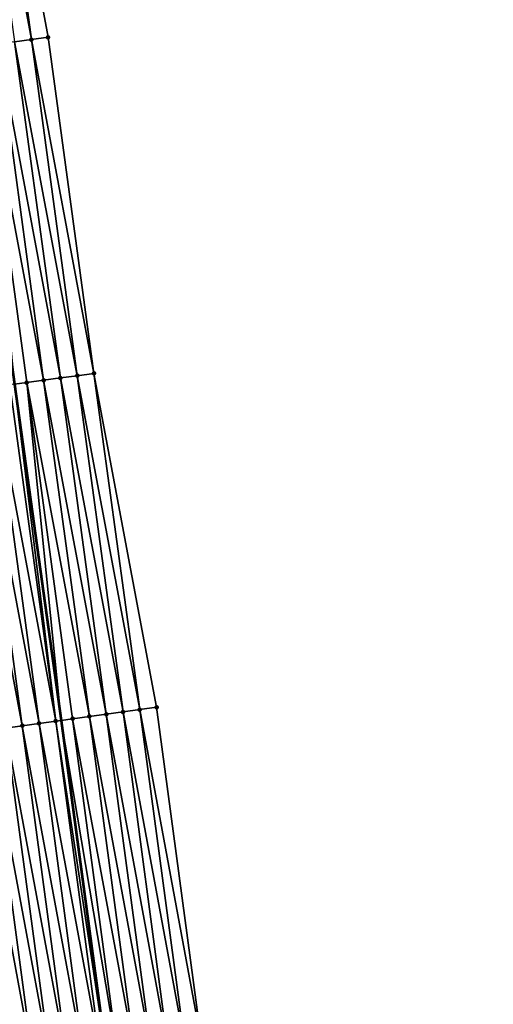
# Model space of a CAD drawing. Header units: feet. Extents: x 2010743 to 2022806, y 818705 to 837694.
# Tile 503 of 531: x 2011259 to 2011287, y 836410 to 836468. Entities that reach past the tile are written whole.
import ezdxf

# ---------------------------------------------------------------- set-up
doc = ezdxf.new("R2010")
doc.units = ezdxf.units.FT
doc.header["$MEASUREMENT"] = 0
doc.layers.add('EP_Travel Lane', color=172, linetype='Continuous', lineweight=53)
doc.layers.add('Road Shots', color=141, linetype='Continuous', lineweight=100)
doc.layers.add('I-77-MM17-21_NB-Surface-Border', color=7, linetype='Continuous')
doc.layers.add('I-77-MM17-21_NB-Surface-TIN', color=7, linetype='Continuous')

msp = doc.modelspace()

# ---------------------------------------------------------------- linework, layer by layer
at = {"layer": 'EP_Travel Lane'}
msp.add_polyline3d([(2011247.695, 836525.573, 339.128), (2011250.49, 836505.772, 338.748), (2011253.263, 836485.865, 338.414), (2011256.013, 836466.057, 338.075), (2011258.764, 836446.251, 337.722), (2011261.514, 836426.444, 337.369), (2011264.193, 836406.578, 337.008), (2011266.853, 836386.758, 336.667), (2011269.512, 836366.939, 336.32), (2011272.172, 836347.12, 335.958), (2011274.743, 836327.157, 335.583), (2011277.286, 836307.323, 335.224), (2011279.83, 836287.488, 334.852), (2011282.374, 836267.654, 334.51)], dxfattribs=at)
at = {"layer": 'I-77-MM17-21_NB-Surface-Border', "color": 3, "linetype": 'Continuous', "lineweight": -3}
msp.add_polyline3d([(2011251.523, 836526.115, 339.043), (2011254.318, 836506.314, 338.677), (2011257.056, 836486.384, 338.328), (2011260.75, 836466.705, 338.003), (2011263.454, 836446.892, 337.663), (2011267.148, 836427.214, 337.295), (2011269.823, 836407.334, 336.984), (2011273.473, 836387.648, 336.612), (2011276.133, 836367.829, 336.221), (2011277.801, 836347.877, 335.853), (2011280.376, 836327.88, 335.513), (2011282.919, 836308.045, 335.201), (2011284.47, 836288.084, 334.795), (2011287.013, 836268.25, 334.442)], dxfattribs=at)
at = {"layer": 'I-77-MM17-21_NB-Surface-TIN', "color": 128, "linetype": 'Continuous', "lineweight": -3}
for points in [[(2011259.76, 836466.569, 338.028), (2011257.056, 836486.384, 338.328), (2011256.065, 836486.248, 338.344)], [(2011258.769, 836466.434, 338.042), (2011259.76, 836466.569, 338.028), (2011256.065, 836486.248, 338.344)], [(2011259.76, 836466.569, 338.028), (2011260.75, 836466.705, 338.003), (2011257.056, 836486.384, 338.328)], [(2011260.482, 836446.485, 337.706), (2011257.778, 836466.299, 338.054), (2011256.787, 836466.163, 338.062)], [(2011259.491, 836446.35, 337.716), (2011256.787, 836466.163, 338.062), (2011258.764, 836446.251, 337.722)], [(2011259.491, 836446.35, 337.716), (2011260.482, 836446.485, 337.706), (2011256.787, 836466.163, 338.062)], [(2011261.472, 836446.621, 337.699), (2011258.769, 836466.434, 338.042), (2011257.778, 836466.299, 338.054)], [(2011260.482, 836446.485, 337.706), (2011261.472, 836446.621, 337.699), (2011257.778, 836466.299, 338.054)], [(2011262.463, 836446.756, 337.689), (2011259.76, 836466.569, 338.028), (2011258.769, 836466.434, 338.042)], [(2011261.472, 836446.621, 337.699), (2011262.463, 836446.756, 337.689), (2011258.769, 836466.434, 338.042)], [(2011263.454, 836446.892, 337.663), (2011260.75, 836466.705, 338.003), (2011259.76, 836466.569, 338.028)], [(2011263.454, 836446.892, 337.663), (2011259.76, 836466.569, 338.028), (2011262.463, 836446.756, 337.689)], [(2011263.185, 836426.672, 337.354), (2011260.482, 836446.485, 337.706), (2011259.491, 836446.35, 337.716)], [(2011264.176, 836426.807, 337.354), (2011261.472, 836446.621, 337.699), (2011260.482, 836446.485, 337.706)], [(2011263.185, 836426.672, 337.354), (2011264.176, 836426.807, 337.354), (2011260.482, 836446.485, 337.706)], [(2011265.167, 836426.942, 337.349), (2011262.463, 836446.756, 337.689), (2011261.472, 836446.621, 337.699)], [(2011264.176, 836426.807, 337.354), (2011265.167, 836426.942, 337.349), (2011261.472, 836446.621, 337.699)], [(2011266.158, 836427.078, 337.34), (2011263.454, 836446.892, 337.663), (2011262.463, 836446.756, 337.689)], [(2011265.167, 836426.942, 337.349), (2011266.158, 836427.078, 337.34), (2011262.463, 836446.756, 337.689)], [(2011266.158, 836427.078, 337.34), (2011267.148, 836427.214, 337.295), (2011263.454, 836446.892, 337.663)], [(2011259.222, 836426.13, 337.431), (2011256.519, 836445.943, 337.781), (2011255.528, 836445.808, 337.799)], [(2011260.213, 836426.265, 337.412), (2011257.509, 836446.079, 337.758), (2011256.519, 836445.943, 337.781)], [(2011259.222, 836426.13, 337.431), (2011260.213, 836426.265, 337.412), (2011256.519, 836445.943, 337.781)], [(2011261.204, 836426.401, 337.374), (2011258.5, 836446.215, 337.725), (2011257.509, 836446.079, 337.758)], [(2011260.213, 836426.265, 337.412), (2011261.204, 836426.401, 337.374), (2011257.509, 836446.079, 337.758)], [(2011261.204, 836426.401, 337.374), (2011258.764, 836446.251, 337.722), (2011258.5, 836446.215, 337.725)], [(2011259.491, 836446.35, 337.716), (2011258.764, 836446.251, 337.722), (2011261.514, 836426.444, 337.369)], [(2011261.204, 836426.401, 337.374), (2011261.514, 836426.444, 337.369), (2011258.764, 836446.251, 337.722)], [(2011262.194, 836426.537, 337.359), (2011259.491, 836446.35, 337.716), (2011261.514, 836426.444, 337.369)], [(2011263.185, 836426.672, 337.354), (2011259.491, 836446.35, 337.716), (2011262.194, 836426.537, 337.359)], [(2011258.231, 836425.994, 337.449), (2011259.222, 836426.13, 337.431), (2011255.528, 836445.808, 337.799)], [(2011265.858, 836406.801, 337.01), (2011263.185, 836426.672, 337.354), (2011262.194, 836426.537, 337.359)], [(2011266.849, 836406.934, 337.007), (2011264.176, 836426.807, 337.354), (2011263.185, 836426.672, 337.354)], [(2011265.858, 836406.801, 337.01), (2011266.849, 836406.934, 337.007), (2011263.185, 836426.672, 337.354)], [(2011267.84, 836407.067, 337), (2011265.167, 836426.942, 337.349), (2011264.176, 836426.807, 337.354)], [(2011266.849, 836406.934, 337.007), (2011267.84, 836407.067, 337), (2011264.176, 836426.807, 337.354)], [(2011268.832, 836407.201, 336.99), (2011266.158, 836427.078, 337.34), (2011265.167, 836426.942, 337.349)], [(2011267.84, 836407.067, 337), (2011268.832, 836407.201, 336.99), (2011265.167, 836426.942, 337.349)], [(2011269.823, 836407.334, 336.984), (2011267.148, 836427.214, 337.295), (2011266.158, 836427.078, 337.34)], [(2011268.832, 836407.201, 336.99), (2011269.823, 836407.334, 336.984), (2011266.158, 836427.078, 337.34)], [(2011261.894, 836406.268, 337.063), (2011259.222, 836426.13, 337.431), (2011258.231, 836425.994, 337.449)], [(2011262.885, 836406.401, 337.049), (2011260.213, 836426.265, 337.412), (2011259.222, 836426.13, 337.431)], [(2011261.894, 836406.268, 337.063), (2011262.885, 836406.401, 337.049), (2011259.222, 836426.13, 337.431)], [(2011263.876, 836406.535, 337.01), (2011261.204, 836426.401, 337.374), (2011260.213, 836426.265, 337.412)], [(2011263.876, 836406.535, 337.01), (2011260.213, 836426.265, 337.412), (2011262.885, 836406.401, 337.049)], [(2011261.204, 836426.401, 337.374), (2011264.193, 836406.578, 337.008), (2011261.514, 836426.444, 337.369)], [(2011263.876, 836406.535, 337.01), (2011264.193, 836406.578, 337.008), (2011261.204, 836426.401, 337.374)], [(2011264.867, 836406.668, 337.006), (2011262.194, 836426.537, 337.359), (2011261.514, 836426.444, 337.369)], [(2011264.867, 836406.668, 337.006), (2011261.514, 836426.444, 337.369), (2011264.193, 836406.578, 337.008)], [(2011264.867, 836406.668, 337.006), (2011265.858, 836406.801, 337.01), (2011262.194, 836426.537, 337.359)], [(2011259.912, 836406.002, 337.095), (2011257.241, 836425.859, 337.464), (2011256.25, 836425.724, 337.476)], [(2011258.921, 836405.868, 337.109), (2011259.912, 836406.002, 337.095), (2011256.25, 836425.724, 337.476)], [(2011260.903, 836406.135, 337.079), (2011258.231, 836425.994, 337.449), (2011257.241, 836425.859, 337.464)], [(2011259.912, 836406.002, 337.095), (2011260.903, 836406.135, 337.079), (2011257.241, 836425.859, 337.464)], [(2011260.903, 836406.135, 337.079), (2011261.894, 836406.268, 337.063), (2011258.231, 836425.994, 337.449)]]:
    msp.add_3dface(points, dxfattribs=at)
at = {"layer": 'Road Shots', "lineweight": 100}
for p in [(2011259.76, 836466.569, 338.028), (2011260.75, 836466.705, 338.003), (2011260.482, 836446.485, 337.706), (2011261.472, 836446.621, 337.699), (2011262.463, 836446.756, 337.689), (2011263.454, 836446.892, 337.663), (2011259.491, 836446.35, 337.716), (2011263.185, 836426.672, 337.354), (2011264.176, 836426.807, 337.354), (2011265.167, 836426.942, 337.349), (2011266.158, 836427.078, 337.34), (2011267.148, 836427.214, 337.295), (2011259.222, 836426.13, 337.431), (2011260.213, 836426.265, 337.412), (2011261.204, 836426.401, 337.374), (2011262.194, 836426.537, 337.359)]:
    msp.add_point(p, dxfattribs=at)

doc.saveas('drawing.dxf')
